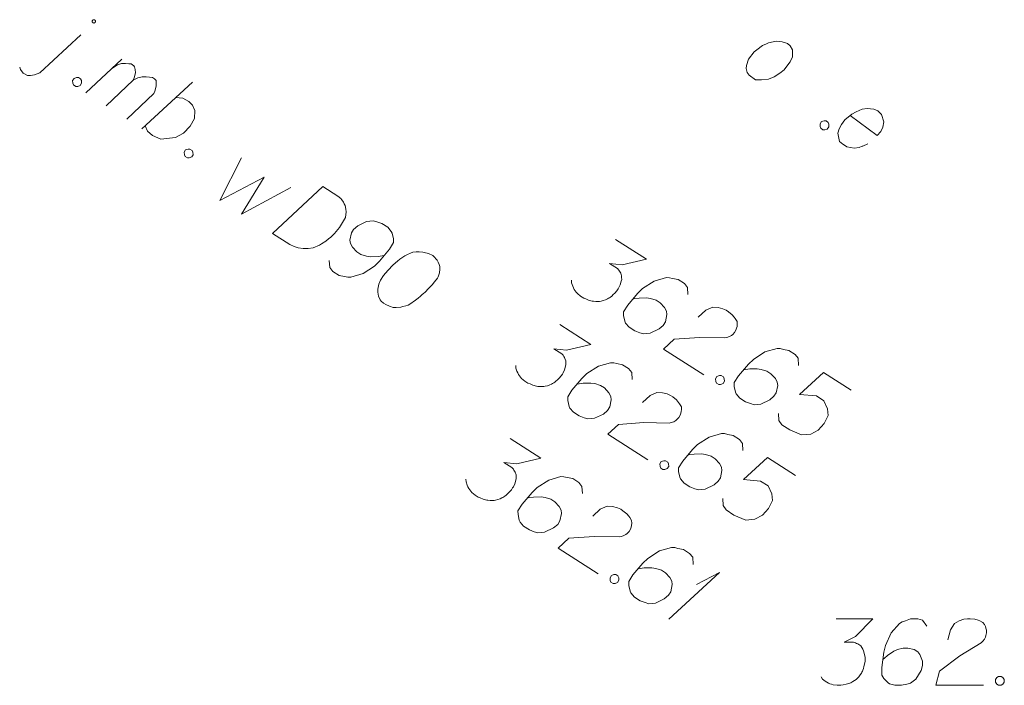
# Model space of a CAD drawing. Header units: metres. Extents: x 5555129 to 5556676, y 5635595 to 5636517.
# Tile 282 of 286: x 5556596 to 5556607, y 5636206 to 5636213. Entities that reach past the tile are written whole.
import ezdxf

# ---------------------------------------------------------------- set-up
doc = ezdxf.new("R2010")
doc.units = ezdxf.units.M
doc.header["$MEASUREMENT"] = 0
for name, color, linetype, lineweight in [('#digitalizacja', 7, 'Continuous', 18), ('#skartowane', 7, 'Continuous', 18), ('#ZUDP', 7, 'Continuous', 18)]:
    doc.layers.add(name, color=color, linetype=linetype, lineweight=lineweight)

# ---------------------------------------------------------------- blocks, each defined once
blk = doc.blocks.new('*U1829')
at = {"layer": '#skartowane', "color": 7, "linetype": 'ByBlock', "lineweight": 18}
blk.add_line((5555481.299, 5636454.438), (5555481.762, 5636454.864), dxfattribs=at)
at = {"layer": '#skartowane', "color": 7, "linetype": 'ByBlock', "lineweight": 18, "flags": 128}
for points in [[(5555481.924, 5636455.006), (5555481.925, 5636455.008), (5555481.926, 5636455.01), (5555481.926, 5636455.011), (5555481.927, 5636455.013), (5555481.927, 5636455.015), (5555481.927, 5636455.017), (5555481.927, 5636455.019), (5555481.926, 5636455.021), (5555481.926, 5636455.023), (5555481.925, 5636455.025), (5555481.924, 5636455.026), (5555481.923, 5636455.028), (5555481.921, 5636455.029), (5555481.92, 5636455.031), (5555481.918, 5636455.032), (5555481.917, 5636455.033), (5555481.915, 5636455.034), (5555481.913, 5636455.034), (5555481.911, 5636455.035), (5555481.909, 5636455.035), (5555481.907, 5636455.035), (5555481.905, 5636455.035), (5555481.903, 5636455.034), (5555481.901, 5636455.033), (5555481.9, 5636455.033), (5555481.898, 5636455.032), (5555481.896, 5636455.031), (5555481.895, 5636455.029), (5555481.894, 5636455.028), (5555481.892, 5636455.026), (5555481.892, 5636455.025), (5555481.891, 5636455.023), (5555481.89, 5636455.021), (5555481.89, 5636455.019), (5555481.89, 5636455.017), (5555481.89, 5636455.015), (5555481.89, 5636455.013), (5555481.89, 5636455.011), (5555481.891, 5636455.009), (5555481.892, 5636455.008), (5555481.893, 5636455.006), (5555481.894, 5636455.004), (5555481.895, 5636455.003), (5555481.897, 5636455.002), (5555481.898, 5636455), (5555481.9, 5636454.999), (5555481.902, 5636454.999), (5555481.904, 5636454.998), (5555481.905, 5636454.998), (5555481.907, 5636454.997), (5555481.909, 5636454.997), (5555481.911, 5636454.998), (5555481.913, 5636454.998), (5555481.915, 5636454.999), (5555481.917, 5636455), (5555481.918, 5636455.001), (5555481.92, 5636455.002), (5555481.921, 5636455.003), (5555481.923, 5636455.004), (5555481.924, 5636455.006)], [(5555481.072, 5636454.5), (5555481.083, 5636454.472), (5555481.113, 5636454.432), (5555481.161, 5636454.408), (5555481.195, 5636454.407), (5555481.241, 5636454.413), (5555481.299, 5636454.438)]]:
    blk.add_lwpolyline(points, dxfattribs=at)
blk = doc.blocks.new('*U1830')
at = {"layer": '#skartowane', "color": 7, "linetype": 'ByBlock', "lineweight": 18}
for p, q in [((5555481.819, 5636454.21), (5555482.224, 5636454.589)), ((5555482.048, 5636454.064), (5555482.353, 5636454.353))]:
    blk.add_line(p, q, dxfattribs=at)
at = {"layer": '#skartowane', "color": 7, "linetype": 'ByBlock', "lineweight": 18, "flags": 128}
blk.add_lwpolyline([(5555482.118, 5636454.489), (5555482.177, 5636454.528), (5555482.221, 5636454.542), (5555482.264, 5636454.543), (5555482.303, 5636454.538), (5555482.33, 5636454.536), (5555482.36, 5636454.516), (5555482.366, 5636454.505), (5555482.373, 5636454.472), (5555482.377, 5636454.435), (5555482.364, 5636454.381), (5555482.353, 5636454.353), (5555482.406, 5636454.381), (5555482.455, 5636454.392), (5555482.498, 5636454.393), (5555482.537, 5636454.389), (5555482.568, 5636454.383), (5555482.593, 5636454.367), (5555482.61, 5636454.349), (5555482.612, 5636454.32), (5555482.611, 5636454.285), (5555482.597, 5636454.231), (5555482.586, 5636454.203), (5555482.282, 5636453.914)], dxfattribs=at)
blk = doc.blocks.new('*U1831')
at = {"layer": '#skartowane', "color": 7, "linetype": 'ByBlock', "lineweight": 18}
blk.add_line((5555482.451, 5636453.806), (5555483.02, 5636454.332), dxfattribs=at)
at = {"layer": '#skartowane', "color": 7, "linetype": 'ByBlock', "lineweight": 18, "flags": 128}
blk.add_lwpolyline([(5555482.831, 5636454.158), (5555482.91, 5636454.15), (5555482.978, 5636454.113), (5555483.021, 5636454.071), (5555483.047, 5636454.013), (5555483.045, 5636453.923), (5555482.996, 5636453.835), (5555482.919, 5636453.758), (5555482.831, 5636453.709), (5555482.664, 5636453.69), (5555482.57, 5636453.729), (5555482.512, 5636453.78), (5555482.486, 5636453.839)], dxfattribs=at)
blk = doc.blocks.new('*U1860')
at = {"layer": '#skartowane', "color": 7, "linetype": 'ByBlock', "lineweight": 18}
for q in [(5555488.391, 5636448.282), (5555488.703, 5636448.671)]:
    blk.add_line((5555488.964, 5636448.806), q, dxfattribs=at)

msp = doc.modelspace()

# ---------------------------------------------------------------- linework, layer by layer
at = {"layer": '#digitalizacja', "color": 5, "linetype": 'Continuous', "lineweight": 18, "flags": 128}
for points in [[(5556598.14402, 5636211.78554), (5556597.89892, 5636211.30495), (5556598.39926, 5636211.57004), (5556598.14422, 5636211.1514), (5556598.70088, 5636211.4509)], [(5556599.06272, 5636211.46127), (5556599.23291, 5636211.35474), (5556599.26483, 5636211.32774), (5556599.27669, 5636211.31339), (5556599.29549, 5636211.28769), (5556599.30421, 5636211.26831), (5556599.31299, 5636211.24887), (5556599.32229, 5636211.20816), (5556599.32481, 5636211.17872), (5556599.31847, 5636211.11302), (5556599.24954, 5636211.00291), (5556599.21324, 5636210.95596), (5556599.19255, 5636210.93413), (5556599.1719, 5636210.91217), (5556599.15121, 5636210.89034), (5556599.12551, 5636210.87154), (5556599.0967, 5636210.84778), (5556599.0485, 5636210.8153), (5556599.02596, 5636210.80155), (5556598.95143, 5636210.77151), (5556598.89763, 5636210.76339), (5556598.84194, 5636210.76347), (5556598.78432, 5636210.77167), (5556598.73802, 5636210.78672), (5556598.68985, 5636210.80985), (5556598.4946, 5636210.93207), (5556599.06272, 5636211.46127)], [(5556599.13407, 5636210.62932), (5556599.13967, 5636210.54923), (5556599.17533, 5636210.50596), (5556599.24541, 5636210.46209), (5556599.30799, 5636210.45078), (5556599.34429, 5636210.44199), (5556599.3787, 5636210.44141), (5556599.51519, 5636210.48137), (5556599.64548, 5636210.56701), (5556599.70117, 5636210.62267), (5556599.81208, 5636210.75533), (5556599.85905, 5636210.83037), (5556599.85783, 5636210.87294), (5556599.84285, 5636210.93804), (5556599.83414, 5636210.95743), (5556599.79351, 5636211.00382), (5556599.7284, 5636211.04457), (5556599.67208, 5636211.06589), (5556599.63082, 5636211.07779), (5556599.5557, 5636211.06908), (5556599.45551, 5636211.02033), (5556599.40912, 5636210.9797), (5556599.38406, 5636210.93965), (5556599.36837, 5636210.85885), (5556599.37275, 5636210.82133), (5556599.39521, 5636210.7794), (5556599.44585, 5636210.72675), (5556599.49094, 5636210.69853), (5556599.55539, 5636210.67914), (5556599.59984, 5636210.67216), (5556599.68497, 5636210.67461), (5556599.73069, 5636210.68087), (5556599.75504, 5636210.68648)], [(5556600.30398, 5636210.68428), (5556600.29397, 5636210.69054), (5556600.26078, 5636210.7043), (5556600.23765, 5636210.71187), (5556600.21951, 5636210.7162), (5556600.18818, 5636210.72188), (5556600.14878, 5636210.7257), (5556600.11436, 5636210.72629), (5556600.07676, 5636210.72195), (5556600.04925, 5636210.71131), (5556600.01856, 5636210.69574), (5556599.98789, 5636210.68005), (5556599.95404, 5636210.65945), (5556599.93149, 5636210.64569), (5556599.90268, 5636210.62192), (5556599.85637, 5636210.58125), (5556599.79434, 5636210.51563), (5556599.74673, 5636210.46183), (5556599.71225, 5636210.40673), (5556599.69222, 5636210.36353), (5556599.68407, 5636210.30599), (5556599.68336, 5636210.27155), (5556599.68962, 5636210.22583), (5556599.70712, 5636210.187), (5556599.71899, 5636210.17266), (5556599.74587, 5636210.14882), (5556599.77093, 5636210.13313), (5556599.81413, 5636210.11311), (5556599.8554, 5636210.10121), (5556599.88984, 5636210.1005), (5556599.94053, 5636210.10365), (5556599.96496, 5636210.10921), (5556599.99751, 5636210.1167), (5556600.02502, 5636210.12734), (5556600.04446, 5636210.13613), (5556600.07011, 5636210.15485), (5556600.08142, 5636210.16171), (5556600.10712, 5636210.18051), (5556600.13593, 5636210.20427), (5556600.16474, 5636210.22804), (5556600.18224, 5636210.24495), (5556600.19666, 5636210.25677), (5556600.21416, 5636210.27368), (5556600.25239, 5636210.3125), (5556600.27308, 5636210.33433), (5556600.29374, 5636210.35629), (5556600.32069, 5636210.38813), (5556600.35388, 5636210.43011), (5556600.36325, 5636210.44509), (5556600.37082, 5636210.46822), (5556600.37831, 5636210.4914), (5556600.38213, 5636210.5308), (5556600.37961, 5636210.56025), (5556600.37406, 5636210.58468), (5556600.36341, 5636210.61219), (5556600.34965, 5636210.63473), (5556600.33776, 5636210.6492), (5556600.32589, 5636210.66354), (5556600.30398, 5636210.68428)]]:
    msp.add_lwpolyline(points, dxfattribs=at)
at = {"layer": '#skartowane', "color": 7, "linetype": 'Continuous', "lineweight": 18, "flags": 128}
for points in [[(5556596.30603, 5636212.69149), (5556596.33093, 5636212.67553), (5556596.33943, 5636212.65605), (5556596.34163, 5636212.62658), (5556596.32568, 5636212.60168), (5556596.29798, 5636212.59138), (5556596.27673, 5636212.59098), (5556596.25183, 5636212.60693), (5556596.24333, 5636212.62641), (5556596.24112, 5636212.65588), (5556596.25708, 5636212.68078), (5556596.28478, 5636212.69108), (5556596.30603, 5636212.69149)], [(5556597.56386, 5636211.88523), (5556597.58875, 5636211.86927), (5556597.59725, 5636211.84979), (5556597.59946, 5636211.82032), (5556597.5835, 5636211.79542), (5556597.5558, 5636211.78512), (5556597.53455, 5636211.78472), (5556597.50966, 5636211.80067), (5556597.50115, 5636211.82015), (5556597.49895, 5636211.84962), (5556597.51491, 5636211.87452), (5556597.54261, 5636211.88482), (5556597.56386, 5636211.88523)], [(5556602.36262, 5636210.86631), (5556602.71088, 5636210.64364), (5556602.43851, 5636210.57949), (5556602.29404, 5636210.5947), (5556602.38359, 5636210.53745), (5556602.40033, 5636210.51978), (5556602.40708, 5636210.50841), (5556602.41387, 5636210.49711), (5556602.42062, 5636210.48573), (5556602.431, 5636210.45812), (5556602.43138, 5636210.4368), (5556602.43181, 5636210.41555), (5556602.42726, 5636210.39738), (5556602.41497, 5636210.35623), (5556602.40082, 5636210.32322), (5556602.39125, 5636210.30826), (5556602.37852, 5636210.28836), (5556602.3545, 5636210.26166), (5556602.33676, 5636210.24497), (5556602.3191, 5636210.22823), (5556602.30457, 5636210.21654), (5556602.29327, 5636210.20975), (5556602.2819, 5636210.20301), (5556602.2706, 5636210.19621), (5556602.25108, 5636210.18761), (5556602.22339, 5636210.17728), (5556602.19899, 5636210.17191), (5556602.18267, 5636210.16832), (5556602.16135, 5636210.16794), (5556602.1401, 5636210.16751), (5556602.11384, 5636210.17028), (5556602.10068, 5636210.17163), (5556602.05945, 5636210.18397), (5556602.02645, 5636210.19812), (5556602.00334, 5636210.20583), (5556601.96855, 5636210.22807), (5556601.93196, 5636210.25854), (5556601.92015, 5636210.27304), (5556601.90847, 5636210.28757), (5556601.89666, 5636210.30208), (5556601.88814, 5636210.32155), (5556601.87954, 5636210.34106), (5556601.86742, 5636210.37685), (5556601.86518, 5636210.40631)], [(5556603.17874, 5636210.24636), (5556603.17391, 5636210.3265), (5556603.13874, 5636210.37007), (5556603.06909, 5636210.4146), (5556603.00661, 5636210.42651), (5556602.9704, 5636210.43565), (5556602.93592, 5636210.43662), (5556602.79906, 5636210.39796), (5556602.66802, 5636210.31353), (5556602.61173, 5636210.25846), (5556602.49956, 5636210.12686), (5556602.45186, 5636210.05228), (5556602.45268, 5636210.0097), (5556602.46703, 5636209.94445), (5556602.47563, 5636209.92493), (5556602.51582, 5636209.87816), (5556602.58045, 5636209.83683), (5556602.63657, 5636209.81497), (5556602.67779, 5636209.80263), (5556602.75299, 5636209.81062), (5556602.85364, 5636209.85841), (5556602.90034, 5636209.89864), (5556602.92579, 5636209.93844), (5556602.94233, 5636210.01904), (5556602.93831, 5636210.0566), (5556602.91617, 5636210.09879), (5556602.86603, 5636210.15193), (5556602.8213, 5636210.18053), (5556602.75696, 5636210.20059), (5556602.71266, 5636210.20794), (5556602.62751, 5636210.20631), (5556602.58173, 5636210.20049), (5556602.55725, 5636210.19517)], [(5556603.29504, 5636209.98977), (5556603.38029, 5636210.06838), (5556603.45827, 5636210.10263), (5556603.51901, 5636210.09889), (5556603.57327, 5636210.08517), (5556603.61134, 5636210.06789), (5556603.63617, 5636210.05201), (5556603.67778, 5636210.01835), (5556603.70127, 5636209.98931), (5556603.713, 5636209.97485), (5556603.73328, 5636209.9408), (5556603.73552, 5636209.91134), (5556603.73275, 5636209.88507), (5556603.72817, 5636209.86703), (5556603.72046, 5636209.84392), (5556603.70453, 5636209.81901), (5556603.68363, 5636209.79738), (5556603.66913, 5636209.78557), (5556603.64645, 5636209.77203), (5556603.61877, 5636209.7617), (5556603.59436, 5636209.75633), (5556603.31079, 5636209.76236), (5556603.02457, 5636209.74216), (5556602.9038, 5636209.63009), (5556603.35657, 5636209.34059)], [(5556601.73433, 5636209.90734), (5556602.08258, 5636209.68467), (5556601.81021, 5636209.62052), (5556601.66574, 5636209.63573), (5556601.75529, 5636209.57848), (5556601.77204, 5636209.56081), (5556601.77878, 5636209.54944), (5556601.78558, 5636209.53814), (5556601.79232, 5636209.52676), (5556601.8027, 5636209.49915), (5556601.80309, 5636209.47783), (5556601.80352, 5636209.45658), (5556601.79896, 5636209.43841), (5556601.78667, 5636209.39726), (5556601.77252, 5636209.36425), (5556601.76295, 5636209.34929), (5556601.75023, 5636209.32939), (5556601.72621, 5636209.30269), (5556601.70847, 5636209.286), (5556601.69081, 5636209.26926), (5556601.67627, 5636209.25757), (5556601.66498, 5636209.25078), (5556601.6536, 5636209.24404), (5556601.6423, 5636209.23724), (5556601.62278, 5636209.22864), (5556601.5951, 5636209.21831), (5556601.57069, 5636209.21294), (5556601.55438, 5636209.20935), (5556601.53305, 5636209.20897), (5556601.5118, 5636209.20854), (5556601.48554, 5636209.21131), (5556601.47238, 5636209.21266), (5556601.43116, 5636209.225), (5556601.39815, 5636209.23915), (5556601.37504, 5636209.24686), (5556601.34026, 5636209.2691), (5556601.30366, 5636209.29957), (5556601.29185, 5636209.31407), (5556601.28017, 5636209.3286), (5556601.26837, 5636209.34311), (5556601.25984, 5636209.36258), (5556601.25124, 5636209.38209), (5556601.23913, 5636209.41788), (5556601.23689, 5636209.44734)], [(5556604.42746, 5636209.44794), (5556604.42262, 5636209.52808), (5556604.38745, 5636209.57165), (5556604.3178, 5636209.61618), (5556604.25533, 5636209.62809), (5556604.21911, 5636209.63723), (5556604.18463, 5636209.6382), (5556604.04777, 5636209.59954), (5556603.91674, 5636209.51511), (5556603.86044, 5636209.46004), (5556603.74827, 5636209.32844), (5556603.70058, 5636209.25386), (5556603.70139, 5636209.21128), (5556603.71574, 5636209.14603), (5556603.72435, 5636209.12651), (5556603.76453, 5636209.07974), (5556603.82917, 5636209.03841), (5556603.88528, 5636209.01655), (5556603.92651, 5636209.00421), (5556604.00171, 5636209.0122), (5556604.10235, 5636209.05999), (5556604.14905, 5636209.10022), (5556604.1745, 5636209.14002), (5556604.19104, 5636209.22062), (5556604.18702, 5636209.25818), (5556604.16488, 5636209.30037), (5556604.11475, 5636209.35351), (5556604.07001, 5636209.38211), (5556604.00568, 5636209.40217), (5556603.96137, 5636209.40952), (5556603.87622, 5636209.40789), (5556603.83044, 5636209.40207), (5556603.80596, 5636209.39675)], [(5556602.55045, 5636209.28739), (5556602.54561, 5636209.36753), (5556602.51044, 5636209.4111), (5556602.44079, 5636209.45563), (5556602.37832, 5636209.46754), (5556602.3421, 5636209.47668), (5556602.30762, 5636209.47765), (5556602.17076, 5636209.43899), (5556602.03973, 5636209.35456), (5556601.98343, 5636209.29949), (5556601.87126, 5636209.16789), (5556601.82357, 5636209.09331), (5556601.82438, 5636209.05073), (5556601.83873, 5636208.98548), (5556601.84734, 5636208.96596), (5556601.88752, 5636208.91919), (5556601.95216, 5636208.87786), (5556602.00827, 5636208.856), (5556602.0495, 5636208.84366), (5556602.1247, 5636208.85165), (5556602.22534, 5636208.89944), (5556602.27204, 5636208.93967), (5556602.29749, 5636208.97947), (5556602.31403, 5636209.06007), (5556602.31001, 5636209.09763), (5556602.28787, 5636209.13982), (5556602.23774, 5636209.19296), (5556602.193, 5636209.22156), (5556602.12867, 5636209.24162), (5556602.08436, 5636209.24897), (5556601.99921, 5636209.24734), (5556601.95343, 5636209.24152), (5556601.92895, 5636209.2362)], [(5556603.55491, 5636209.33297), (5556603.57983, 5636209.31704), (5556603.58835, 5636209.29758), (5556603.59059, 5636209.26811), (5556603.57466, 5636209.24319), (5556603.54697, 5636209.23286), (5556603.52572, 5636209.23243), (5556603.50081, 5636209.24836), (5556603.49229, 5636209.26783), (5556603.49005, 5636209.2973), (5556603.50598, 5636209.32221), (5556603.53366, 5636209.33254), (5556603.55491, 5636209.33297)], [(5556605.01925, 5636209.16768), (5556604.70578, 5636209.36811), (5556604.43532, 5636209.1205), (5556604.62733, 5636209.10281), (5556604.71186, 5636209.04876), (5556604.75291, 5636208.95949), (5556604.7609, 5636208.88429), (5556604.71675, 5636208.79331), (5556604.64781, 5636208.71829), (5556604.56347, 5636208.67409), (5556604.4588, 5636208.66386), (5556604.32668, 5636208.7203), (5556604.23713, 5636208.77756), (5556604.20504, 5636208.82612), (5556604.20025, 5636208.90633)], [(5556602.66674, 5636209.0308), (5556602.752, 5636209.10941), (5556602.82997, 5636209.14366), (5556602.89071, 5636209.13992), (5556602.94497, 5636209.1262), (5556602.98304, 5636209.10892), (5556603.00788, 5636209.09304), (5556603.04949, 5636209.05938), (5556603.07297, 5636209.03034), (5556603.0847, 5636209.01588), (5556603.10499, 5636208.98183), (5556603.10723, 5636208.95237), (5556603.10445, 5636208.9261), (5556603.09987, 5636208.90806), (5556603.09216, 5636208.88495), (5556603.07623, 5636208.86004), (5556603.05534, 5636208.83841), (5556603.04083, 5636208.8266), (5556603.01816, 5636208.81306), (5556602.99047, 5636208.80273), (5556602.96606, 5636208.79736), (5556602.68249, 5636208.80339), (5556602.39628, 5636208.78319), (5556602.2755, 5636208.67112), (5556602.72827, 5636208.38161)], [(5556601.17297, 5636208.62415), (5556601.52122, 5636208.40148), (5556601.24885, 5636208.33732), (5556601.10438, 5636208.35254), (5556601.19393, 5636208.29528), (5556601.21068, 5636208.27762), (5556601.21742, 5636208.26625), (5556601.22422, 5636208.25495), (5556601.23096, 5636208.24357), (5556601.24134, 5636208.21596), (5556601.24173, 5636208.19463), (5556601.24216, 5636208.17338), (5556601.2376, 5636208.15522), (5556601.22531, 5636208.11407), (5556601.21116, 5636208.08106), (5556601.20159, 5636208.0661), (5556601.18887, 5636208.04619), (5556601.16485, 5636208.0195), (5556601.14711, 5636208.00281), (5556601.12945, 5636207.98606), (5556601.11492, 5636207.97438), (5556601.10362, 5636207.96759), (5556601.09224, 5636207.96084), (5556601.08094, 5636207.95405), (5556601.06142, 5636207.94545), (5556601.03374, 5636207.93511), (5556601.00933, 5636207.92975), (5556600.99302, 5636207.92616), (5556600.97169, 5636207.92578), (5556600.95044, 5636207.92534), (5556600.92418, 5636207.92812), (5556600.91103, 5636207.92947), (5556600.8698, 5636207.94181), (5556600.83679, 5636207.95596), (5556600.81369, 5636207.96367), (5556600.7789, 5636207.98591), (5556600.7423, 5636208.01637), (5556600.7305, 5636208.03088), (5556600.71881, 5636208.04541), (5556600.70701, 5636208.05991), (5556600.69848, 5636208.07938), (5556600.68988, 5636208.0989), (5556600.67777, 5636208.13468), (5556600.67553, 5636208.16415)], [(5556603.79916, 5636208.48897), (5556603.79433, 5636208.56911), (5556603.75916, 5636208.61268), (5556603.68951, 5636208.65721), (5556603.62703, 5636208.66912), (5556603.59082, 5636208.67826), (5556603.55634, 5636208.67923), (5556603.41947, 5636208.64057), (5556603.28844, 5636208.55614), (5556603.23215, 5636208.50107), (5556603.11997, 5636208.36947), (5556603.07228, 5636208.29489), (5556603.0731, 5636208.25231), (5556603.08745, 5636208.18706), (5556603.09605, 5636208.16754), (5556603.13623, 5636208.12077), (5556603.20087, 5636208.07944), (5556603.25698, 5636208.05758), (5556603.29821, 5636208.04524), (5556603.37341, 5636208.05323), (5556603.47406, 5636208.10102), (5556603.52076, 5636208.14125), (5556603.5462, 5636208.18105), (5556603.56275, 5636208.26165), (5556603.55873, 5636208.29921), (5556603.53659, 5636208.3414), (5556603.48645, 5636208.39454), (5556603.44171, 5636208.42314), (5556603.37738, 5636208.4432), (5556603.33308, 5636208.45055), (5556603.24793, 5636208.44892), (5556603.20215, 5636208.4431), (5556603.17766, 5636208.43778)], [(5556604.39096, 5636208.20871), (5556604.07749, 5636208.40914), (5556603.80702, 5636208.16153), (5556603.99903, 5636208.14384), (5556604.08357, 5636208.08979), (5556604.12461, 5636208.00052), (5556604.1326, 5636207.92532), (5556604.08845, 5636207.83434), (5556604.01951, 5636207.75932), (5556603.93518, 5636207.71512), (5556603.83051, 5636207.70489), (5556603.69838, 5636207.76133), (5556603.60883, 5636207.81859), (5556603.57674, 5636207.86715), (5556603.57196, 5636207.94736)], [(5556602.92662, 5636208.374), (5556602.95153, 5636208.35807), (5556602.96006, 5636208.33861), (5556602.96229, 5636208.30914), (5556602.94637, 5636208.28422), (5556602.91868, 5636208.27389), (5556602.89743, 5636208.27346), (5556602.87251, 5636208.28939), (5556602.86399, 5636208.30886), (5556602.86175, 5636208.33833), (5556602.87768, 5636208.36324), (5556602.90537, 5636208.37357), (5556602.92662, 5636208.374)], [(5556601.98909, 5636208.0042), (5556601.98425, 5636208.08434), (5556601.94908, 5636208.12791), (5556601.87943, 5636208.17244), (5556601.81696, 5636208.18435), (5556601.78074, 5636208.19349), (5556601.74626, 5636208.19445), (5556601.6094, 5636208.1558), (5556601.47837, 5636208.07136), (5556601.42208, 5636208.01629), (5556601.3099, 5636207.8847), (5556601.26221, 5636207.81011), (5556601.26302, 5636207.76754), (5556601.27738, 5636207.70229), (5556601.28598, 5636207.68277), (5556601.32616, 5636207.63599), (5556601.3908, 5636207.59467), (5556601.44691, 5636207.57281), (5556601.48814, 5636207.56046), (5556601.56334, 5636207.56845), (5556601.66399, 5636207.61625), (5556601.71068, 5636207.65648), (5556601.73613, 5636207.69628), (5556601.75267, 5636207.77687), (5556601.74865, 5636207.81444), (5556601.72651, 5636207.85663), (5556601.67638, 5636207.90976), (5556601.63164, 5636207.93837), (5556601.56731, 5636207.95842), (5556601.523, 5636207.96578), (5556601.43785, 5636207.96415), (5556601.39207, 5636207.95832), (5556601.36759, 5636207.953)], [(5556602.10538, 5636207.74761), (5556602.19064, 5636207.82621), (5556602.26861, 5636207.86047), (5556602.32935, 5636207.85673), (5556602.38361, 5636207.84301), (5556602.42168, 5636207.82573), (5556602.44652, 5636207.80985), (5556602.48813, 5636207.77618), (5556602.51162, 5636207.74715), (5556602.52335, 5636207.73269), (5556602.54363, 5636207.69864), (5556602.54587, 5636207.66917), (5556602.54309, 5636207.64291), (5556602.53851, 5636207.62487), (5556602.5308, 5636207.60176), (5556602.51487, 5636207.57685), (5556602.49398, 5636207.55521), (5556602.47947, 5636207.54341), (5556602.4568, 5636207.52987), (5556602.42911, 5636207.51954), (5556602.40471, 5636207.51417), (5556602.12114, 5636207.5202), (5556601.83492, 5636207.5), (5556601.71414, 5636207.38792), (5556602.16692, 5636207.09842)], [(5556603.2378, 5636207.20578), (5556603.23297, 5636207.28592), (5556603.1978, 5636207.32949), (5556603.12815, 5636207.37402), (5556603.06567, 5636207.38593), (5556603.02946, 5636207.39507), (5556602.99498, 5636207.39603), (5556602.85812, 5636207.35738), (5556602.72708, 5636207.27294), (5556602.67079, 5636207.21787), (5556602.55861, 5636207.08628), (5556602.51092, 5636207.01169), (5556602.51174, 5636206.96912), (5556602.52609, 5636206.90387), (5556602.53469, 5636206.88435), (5556602.57487, 5636206.83757), (5556602.63951, 5636206.79625), (5556602.69563, 5636206.77439), (5556602.73685, 5636206.76204), (5556602.81205, 5636206.77003), (5556602.9127, 5636206.81783), (5556602.9594, 5636206.85806), (5556602.98484, 5636206.89786), (5556603.00139, 5636206.97845), (5556602.99737, 5636207.01602), (5556602.97523, 5636207.05821), (5556602.92509, 5636207.11134), (5556602.88036, 5636207.13995), (5556602.81602, 5636207.16), (5556602.77172, 5636207.16736), (5556602.68657, 5636207.16573), (5556602.64079, 5636207.1599), (5556602.6163, 5636207.15458)], [(5556602.36526, 5636207.09081), (5556602.39017, 5636207.07488), (5556602.3987, 5636207.05541), (5556602.40094, 5636207.02594), (5556602.38501, 5636207.00103), (5556602.35732, 5636206.9907), (5556602.33607, 5636206.99027), (5556602.31115, 5636207.0062), (5556602.30263, 5636207.02566), (5556602.30039, 5636207.05513), (5556602.31632, 5636207.08005), (5556602.34401, 5636207.09038), (5556602.36526, 5636207.09081)]]:
    msp.add_lwpolyline(points, dxfattribs=at)
at = {"layer": '#skartowane', "color": 5, "linetype": 'Continuous', "lineweight": 18, "flags": 128}
for points in [[(5556604.8509, 5636206.59318), (5556605.26426, 5636206.59318), (5556605.06934, 5636206.39241), (5556604.93943, 5636206.32741), (5556605.04572, 5636206.32741), (5556605.06934, 5636206.32155), (5556605.08115, 5636206.31559), (5556605.09296, 5636206.30974), (5556605.10477, 5636206.30378), (5556605.12839, 5636206.28611), (5556605.1402, 5636206.26835), (5556605.15201, 5636206.25068), (5556605.15797, 5636206.23292), (5556605.16978, 5636206.19163), (5556605.17563, 5636206.1562), (5556605.17563, 5636206.13844), (5556605.17563, 5636206.11482), (5556605.16978, 5636206.07939), (5556605.16382, 5636206.05577), (5556605.15797, 5636206.03215), (5556605.15201, 5636206.01448), (5556605.14615, 5636206.00267), (5556605.1402, 5636205.99086), (5556605.13434, 5636205.97905), (5556605.12253, 5636205.96129), (5556605.10477, 5636205.93767), (5556605.0871, 5636205.92), (5556605.07529, 5636205.90819), (5556605.05753, 5636205.89637), (5556605.03986, 5636205.88456), (5556605.01624, 5636205.87275), (5556605.00443, 5636205.8668), (5556604.96305, 5636205.85499), (5556604.92762, 5636205.84913), (5556604.904, 5636205.84318), (5556604.86271, 5636205.84318), (5556604.81547, 5636205.84913), (5556604.79771, 5636205.85499), (5556604.78004, 5636205.86094), (5556604.76227, 5636205.8668), (5556604.7446, 5636205.87861), (5556604.72684, 5636205.89042), (5556604.69736, 5636205.91404), (5556604.6796, 5636205.93767)], [(5556605.87244, 5636206.51051), (5556605.8252, 5636206.57542), (5556605.7721, 5636206.59318), (5556605.68943, 5636206.59318), (5556605.63038, 5636206.56956), (5556605.59495, 5636206.55775), (5556605.56537, 5636206.53999), (5556605.47089, 5636206.4337), (5556605.40598, 5636206.29197), (5556605.38822, 5636206.21525), (5556605.3646, 5636206.04396), (5556605.3646, 5636205.95543), (5556605.38822, 5636205.92), (5556605.43546, 5636205.87275), (5556605.45322, 5636205.86094), (5556605.51227, 5636205.84318), (5556605.589, 5636205.84318), (5556605.64805, 5636205.85499), (5556605.68943, 5636205.8668), (5556605.74848, 5636205.91404), (5556605.80753, 5636206.00853), (5556605.8252, 5636206.06758), (5556605.8252, 5636206.11482), (5556605.79572, 5636206.19163), (5556605.7721, 5636206.22111), (5556605.73072, 5636206.24473), (5556605.65986, 5636206.26249), (5556605.60676, 5636206.26249), (5556605.54175, 5636206.24473), (5556605.50046, 5636206.22706), (5556605.4296, 5636206.17982), (5556605.39417, 5636206.15025), (5556605.37641, 5636206.13258)], [(5556606.10865, 5636206.35698), (5556606.13813, 5636206.46913), (5556606.18537, 5636206.53999), (5556606.23856, 5636206.56956), (5556606.29166, 5636206.58723), (5556606.33304, 5636206.59318), (5556606.36252, 5636206.59318), (5556606.41572, 5636206.58723), (5556606.45115, 5636206.57542), (5556606.46882, 5636206.56956), (5556606.50425, 5636206.5518), (5556606.52201, 5636206.52818), (5556606.53382, 5636206.50456), (5556606.53968, 5636206.48689), (5556606.54563, 5636206.46327), (5556606.54563, 5636206.4337), (5556606.53968, 5636206.40422), (5556606.53382, 5636206.38646), (5556606.52201, 5636206.36284), (5556606.50425, 5636206.33922), (5556606.48658, 5636206.32155), (5556606.24442, 5636206.17387), (5556606.01417, 5636206.00267), (5556605.97278, 5636205.84318), (5556606.5102, 5636205.84318)], [(5556606.6814, 5636205.94362), (5556606.71097, 5636205.94362), (5556606.72864, 5636205.93181), (5556606.74641, 5636205.90819), (5556606.74641, 5636205.87861), (5556606.72864, 5636205.85499), (5556606.71097, 5636205.84318), (5556606.6814, 5636205.84318), (5556606.66373, 5636205.85499), (5556606.64597, 5636205.87861), (5556606.64597, 5636205.90819), (5556606.66373, 5636205.93181), (5556606.6814, 5636205.94362)]]:
    msp.add_lwpolyline(points, dxfattribs=at)
at = {"layer": '#ZUDP', "color": 1, "linetype": 'Continuous', "lineweight": 18, "flags": 128}
for points in [[(5556604.30014, 5636213.07257), (5556604.33345, 5636213.04802), (5556604.35747, 5636213.00098), (5556604.357, 5636212.9207), (5556604.34417, 5636212.89342), (5556604.33147, 5636212.86615), (5556604.31746, 5636212.84714), (5556604.26489, 5636212.77579), (5556604.21556, 5636212.73879), (5556604.14979, 5636212.69923), (5556604.08624, 5636212.67271), (5556604.0072, 5636212.66499), (5556603.93983, 5636212.66323), (5556603.86856, 5636212.71575), (5556603.84704, 5636212.74627), (5556603.83606, 5636212.7911), (5556603.83925, 5636212.82537), (5556603.86227, 5636212.89643), (5556603.92532, 5636212.982), (5556603.95585, 5636213.00352), (5556604.02043, 5636213.05134), (5556604.06394, 5636213.07057), (5556604.08746, 5636213.08258), (5556604.17356, 5636213.09988), (5556604.24212, 5636213.09337), (5556604.30014, 5636213.07257)], [(5556605.00974, 5636212.26367), (5556605.314, 5636212.03947), (5556605.35374, 5636212.08354), (5556605.37573, 5636212.13329), (5556605.38827, 5636212.19013), (5556605.36273, 5636212.27491), (5556605.31872, 5636212.31473), (5556605.27368, 5636212.33325), (5556605.20041, 5636212.34323), (5556605.14254, 5636212.33446), (5556605.07551, 5636212.30323), (5556605.02847, 5636212.27921), (5556604.94988, 5636212.21237), (5556604.91137, 5636212.16011), (5556604.88461, 5636212.11376), (5556604.87081, 5636212.06524), (5556604.88935, 5636211.97095), (5556604.92385, 5636211.93814), (5556604.96542, 5636211.9149), (5556604.97021, 5636211.91137), (5556605.05299, 5636211.89438), (5556605.1108, 5636211.90308), (5556605.14256, 5636211.9164), (5556605.15083, 5636211.91759), (5556605.20612, 5636211.94292)], [(5556604.73623, 5636212.20115), (5556604.76003, 5636212.1836), (5556604.76725, 5636212.16361), (5556604.76754, 5636212.13406), (5556604.75, 5636212.11026), (5556604.72169, 5636212.10178), (5556604.70046, 5636212.10275), (5556604.67665, 5636212.12029), (5556604.66943, 5636212.14028), (5556604.66914, 5636212.16983), (5556604.68669, 5636212.19364), (5556604.715, 5636212.20212), (5556604.73623, 5636212.20115)]]:
    msp.add_lwpolyline(points, dxfattribs=at)

# ---------------------------------------------------------------- block references
at = {"layer": '#skartowane', "color": 7, "linetype": 'Continuous', "lineweight": 18}
for name in ['*U1829', '*U1830', '*U1831', '*U1860']:
    msp.add_blockref(name, (1114.57154, -241.69257), dxfattribs=at)

doc.saveas('drawing.dxf')
